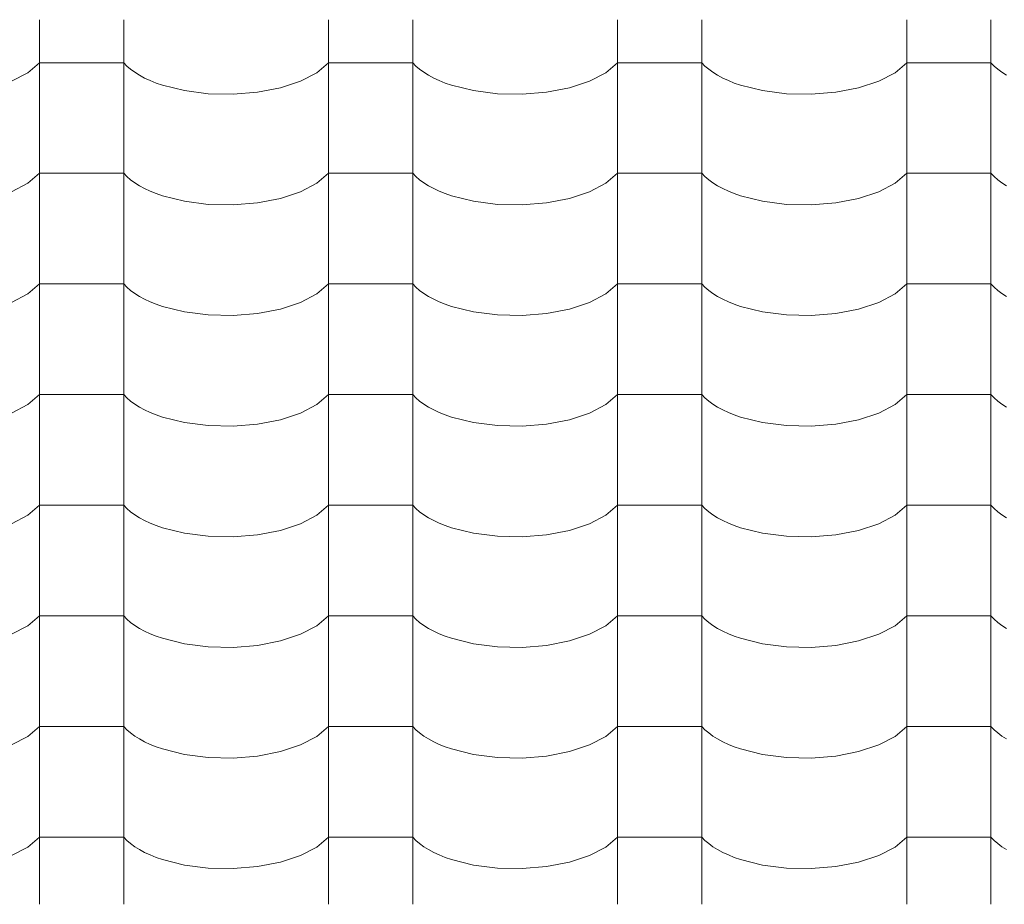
# Model space of a CAD drawing. Header units: millimetres. Extents: x -36478 to 31050, y -14815 to 11827.
# Tile 305 of 656: x -13773 to -13211, y 8472 to 8977. Entities that reach past the tile are written whole.
import ezdxf

# ---------------------------------------------------------------- set-up
doc = ezdxf.new("R2010")
doc.units = ezdxf.units.MM
doc.header["$MEASUREMENT"] = 0
doc.layers.add('Nové_Výplně - Povrchové', color=7, linetype='Continuous')

# ---------------------------------------------------------------- blocks, each defined once
blk = doc.blocks.new('*X13')
at = {"layer": 'Nové_Výplně - Povrchové', "color": 21, "linetype": 'Continuous', "lineweight": 20, "true_color": 0xffaaaa}
for p, q in [((-13761.72, 8976.77), (-13761.72, 8913.89)), ((-13713.69, 8976.77), (-13713.69, 8913.89)), ((-13596.72, 8976.77), (-13596.72, 8913.89)), ((-13548.69, 8976.77), (-13548.69, 8913.89)), ((-13431.72, 8976.77), (-13431.72, 8913.89)), ((-13383.69, 8976.77), (-13383.69, 8913.89)), ((-13266.72, 8976.77), (-13266.72, 8913.89)), ((-13218.69, 8976.77), (-13218.69, 8913.89)), ((-13768.39, 8946.54), (-13761.72, 8952.23)), ((-13737.71, 8952.23), (-13761.72, 8952.23)), ((-13713.69, 8952.23), (-13737.71, 8952.23)), ((-13713.69, 8952.23), (-13711.86, 8950.34)), ((-13711.86, 8950.34), (-13709.74, 8948.51)), ((-13709.74, 8948.51), (-13707.34, 8946.76)), ((-13603.39, 8946.54), (-13596.72, 8952.23)), ((-13572.71, 8952.23), (-13596.72, 8952.23)), ((-13548.69, 8952.23), (-13572.71, 8952.23)), ((-13548.69, 8952.23), (-13546.86, 8950.34)), ((-13546.86, 8950.34), (-13544.74, 8948.51)), ((-13544.74, 8948.51), (-13542.34, 8946.76)), ((-13438.39, 8946.54), (-13431.72, 8952.23)), ((-13407.71, 8952.23), (-13431.72, 8952.23)), ((-13383.69, 8952.23), (-13407.71, 8952.23)), ((-13383.69, 8952.23), (-13381.86, 8950.34)), ((-13381.86, 8950.34), (-13379.74, 8948.51)), ((-13379.74, 8948.51), (-13377.34, 8946.76)), ((-13273.39, 8946.54), (-13266.72, 8952.23)), ((-13242.71, 8952.23), (-13266.72, 8952.23)), ((-13218.69, 8952.23), (-13242.71, 8952.23)), ((-13218.69, 8952.23), (-13216.86, 8950.34)), ((-13216.86, 8950.34), (-13214.74, 8948.51)), ((-13214.74, 8948.51), (-13212.34, 8946.76)), ((-13777.7, 8941.68), (-13768.39, 8946.54)), ((-13707.34, 8946.76), (-13704.65, 8945.08)), ((-13704.65, 8945.08), (-13701.71, 8943.5)), ((-13701.71, 8943.5), (-13698.53, 8942.03)), ((-13612.7, 8941.68), (-13603.39, 8946.54)), ((-13542.34, 8946.76), (-13539.65, 8945.08)), ((-13539.65, 8945.08), (-13536.71, 8943.5)), ((-13536.71, 8943.5), (-13533.53, 8942.03)), ((-13447.7, 8941.68), (-13438.39, 8946.54)), ((-13377.34, 8946.76), (-13374.65, 8945.08)), ((-13374.65, 8945.08), (-13371.71, 8943.5)), ((-13371.71, 8943.5), (-13368.53, 8942.03)), ((-13282.7, 8941.68), (-13273.39, 8946.54)), ((-13212.34, 8946.76), (-13209.65, 8945.08)), ((-13698.53, 8942.03), (-13695.12, 8940.66)), ((-13695.12, 8940.66), (-13691.5, 8939.4)), ((-13691.5, 8939.4), (-13679.05, 8936.3)), ((-13637.24, 8935.36), (-13624.18, 8937.89)), ((-13624.18, 8937.89), (-13612.7, 8941.68)), ((-13533.53, 8942.03), (-13530.12, 8940.66)), ((-13530.12, 8940.66), (-13526.5, 8939.4)), ((-13526.5, 8939.4), (-13514.05, 8936.3)), ((-13472.24, 8935.36), (-13459.18, 8937.89)), ((-13459.18, 8937.89), (-13447.7, 8941.68)), ((-13368.53, 8942.03), (-13365.12, 8940.66)), ((-13365.12, 8940.66), (-13361.5, 8939.4)), ((-13361.5, 8939.4), (-13349.05, 8936.3)), ((-13307.24, 8935.36), (-13294.18, 8937.89)), ((-13294.18, 8937.89), (-13282.7, 8941.68)), ((-13679.05, 8936.3), (-13665.39, 8934.55)), ((-13665.39, 8934.55), (-13651.21, 8934.23)), ((-13651.21, 8934.23), (-13637.24, 8935.36)), ((-13514.05, 8936.3), (-13500.39, 8934.55)), ((-13500.39, 8934.55), (-13486.21, 8934.23)), ((-13486.21, 8934.23), (-13472.24, 8935.36)), ((-13349.05, 8936.3), (-13335.39, 8934.55)), ((-13335.39, 8934.55), (-13321.21, 8934.23)), ((-13321.21, 8934.23), (-13307.24, 8935.36)), ((-13761.72, 8913.66), (-13761.72, 8850.78)), ((-13713.69, 8913.66), (-13713.69, 8850.78)), ((-13596.72, 8913.66), (-13596.72, 8850.78)), ((-13548.69, 8913.66), (-13548.69, 8850.78)), ((-13431.72, 8913.66), (-13431.72, 8850.78)), ((-13383.69, 8913.66), (-13383.69, 8850.78)), ((-13266.72, 8913.66), (-13266.72, 8850.78)), ((-13218.69, 8913.66), (-13218.69, 8850.78)), ((-13768.39, 8883.44), (-13761.72, 8889.13)), ((-13737.71, 8889.13), (-13761.72, 8889.13)), ((-13713.69, 8889.13), (-13737.71, 8889.13)), ((-13713.69, 8889.13), (-13711.86, 8887.24)), ((-13711.86, 8887.24), (-13709.74, 8885.41)), ((-13603.39, 8883.44), (-13596.72, 8889.13)), ((-13572.71, 8889.13), (-13596.72, 8889.13)), ((-13548.69, 8889.13), (-13572.71, 8889.13)), ((-13548.69, 8889.13), (-13546.86, 8887.24)), ((-13546.86, 8887.24), (-13544.74, 8885.41)), ((-13438.39, 8883.44), (-13431.72, 8889.13)), ((-13407.71, 8889.13), (-13431.72, 8889.13)), ((-13383.69, 8889.13), (-13407.71, 8889.13)), ((-13383.69, 8889.13), (-13381.86, 8887.24)), ((-13381.86, 8887.24), (-13379.74, 8885.41)), ((-13273.39, 8883.44), (-13266.72, 8889.13)), ((-13242.71, 8889.13), (-13266.72, 8889.13)), ((-13218.69, 8889.13), (-13242.71, 8889.13)), ((-13218.69, 8889.13), (-13216.86, 8887.24)), ((-13216.86, 8887.24), (-13214.74, 8885.41)), ((-13777.7, 8878.57), (-13768.39, 8883.44)), ((-13709.74, 8885.41), (-13707.34, 8883.65)), ((-13707.34, 8883.65), (-13704.65, 8881.98)), ((-13704.65, 8881.98), (-13701.71, 8880.4)), ((-13612.7, 8878.57), (-13603.39, 8883.44)), ((-13544.74, 8885.41), (-13542.34, 8883.65)), ((-13542.34, 8883.65), (-13539.65, 8881.98)), ((-13539.65, 8881.98), (-13536.71, 8880.4)), ((-13447.7, 8878.57), (-13438.39, 8883.44)), ((-13379.74, 8885.41), (-13377.34, 8883.65)), ((-13377.34, 8883.65), (-13374.65, 8881.98)), ((-13374.65, 8881.98), (-13371.71, 8880.4)), ((-13282.7, 8878.57), (-13273.39, 8883.44)), ((-13214.74, 8885.41), (-13212.34, 8883.65)), ((-13212.34, 8883.65), (-13209.65, 8881.98)), ((-13701.71, 8880.4), (-13698.53, 8878.92)), ((-13698.53, 8878.92), (-13695.12, 8877.55)), ((-13695.12, 8877.55), (-13691.5, 8876.3)), ((-13691.5, 8876.3), (-13679.05, 8873.2)), ((-13624.18, 8874.78), (-13612.7, 8878.57)), ((-13536.71, 8880.4), (-13533.53, 8878.92)), ((-13533.53, 8878.92), (-13530.12, 8877.55)), ((-13530.12, 8877.55), (-13526.5, 8876.3)), ((-13526.5, 8876.3), (-13514.05, 8873.2)), ((-13459.18, 8874.78), (-13447.7, 8878.57)), ((-13371.71, 8880.4), (-13368.53, 8878.92)), ((-13368.53, 8878.92), (-13365.12, 8877.55)), ((-13365.12, 8877.55), (-13361.5, 8876.3)), ((-13361.5, 8876.3), (-13349.05, 8873.2)), ((-13294.18, 8874.78), (-13282.7, 8878.57)), ((-13679.05, 8873.2), (-13665.39, 8871.44)), ((-13665.39, 8871.44), (-13651.21, 8871.12)), ((-13651.21, 8871.12), (-13637.24, 8872.25)), ((-13637.24, 8872.25), (-13624.18, 8874.78)), ((-13514.05, 8873.2), (-13500.39, 8871.44)), ((-13500.39, 8871.44), (-13486.21, 8871.12)), ((-13486.21, 8871.12), (-13472.24, 8872.25)), ((-13472.24, 8872.25), (-13459.18, 8874.78)), ((-13349.05, 8873.2), (-13335.39, 8871.44)), ((-13335.39, 8871.44), (-13321.21, 8871.12)), ((-13321.21, 8871.12), (-13307.24, 8872.25)), ((-13307.24, 8872.25), (-13294.18, 8874.78)), ((-13761.72, 8850.56), (-13761.72, 8787.68)), ((-13713.69, 8850.56), (-13713.69, 8787.68)), ((-13596.72, 8850.56), (-13596.72, 8787.68)), ((-13548.69, 8850.56), (-13548.69, 8787.68)), ((-13431.72, 8850.56), (-13431.72, 8787.68)), ((-13383.69, 8850.56), (-13383.69, 8787.68)), ((-13266.72, 8850.56), (-13266.72, 8787.68)), ((-13218.69, 8850.56), (-13218.69, 8787.68)), ((-13768.39, 8820.34), (-13761.72, 8826.03)), ((-13737.71, 8826.03), (-13761.72, 8826.03)), ((-13713.69, 8826.03), (-13737.71, 8826.03)), ((-13713.69, 8826.03), (-13711.86, 8824.13)), ((-13603.39, 8820.34), (-13596.72, 8826.03)), ((-13572.71, 8826.03), (-13596.72, 8826.03)), ((-13548.69, 8826.03), (-13572.71, 8826.03)), ((-13548.69, 8826.03), (-13546.86, 8824.13)), ((-13438.39, 8820.34), (-13431.72, 8826.03)), ((-13407.71, 8826.03), (-13431.72, 8826.03)), ((-13383.69, 8826.03), (-13407.71, 8826.03)), ((-13383.69, 8826.03), (-13381.86, 8824.13)), ((-13273.39, 8820.34), (-13266.72, 8826.03)), ((-13242.71, 8826.03), (-13266.72, 8826.03)), ((-13218.69, 8826.03), (-13242.71, 8826.03)), ((-13218.69, 8826.03), (-13216.86, 8824.13)), ((-13777.7, 8815.47), (-13768.39, 8820.34)), ((-13711.86, 8824.13), (-13709.74, 8822.3)), ((-13709.74, 8822.3), (-13707.34, 8820.55)), ((-13707.34, 8820.55), (-13704.65, 8818.87)), ((-13704.65, 8818.87), (-13701.71, 8817.3)), ((-13612.7, 8815.47), (-13603.39, 8820.34)), ((-13546.86, 8824.13), (-13544.74, 8822.3)), ((-13544.74, 8822.3), (-13542.34, 8820.55)), ((-13542.34, 8820.55), (-13539.65, 8818.87)), ((-13539.65, 8818.87), (-13536.71, 8817.3)), ((-13447.7, 8815.47), (-13438.39, 8820.34)), ((-13381.86, 8824.13), (-13379.74, 8822.3)), ((-13379.74, 8822.3), (-13377.34, 8820.55)), ((-13377.34, 8820.55), (-13374.65, 8818.87)), ((-13374.65, 8818.87), (-13371.71, 8817.3)), ((-13282.7, 8815.47), (-13273.39, 8820.34)), ((-13216.86, 8824.13), (-13214.74, 8822.3)), ((-13214.74, 8822.3), (-13212.34, 8820.55)), ((-13212.34, 8820.55), (-13209.65, 8818.87)), ((-13701.71, 8817.3), (-13698.53, 8815.82)), ((-13698.53, 8815.82), (-13695.12, 8814.45)), ((-13695.12, 8814.45), (-13691.5, 8813.19)), ((-13691.5, 8813.19), (-13679.05, 8810.09)), ((-13624.18, 8811.68), (-13612.7, 8815.47)), ((-13536.71, 8817.3), (-13533.53, 8815.82)), ((-13533.53, 8815.82), (-13530.12, 8814.45)), ((-13530.12, 8814.45), (-13526.5, 8813.19)), ((-13526.5, 8813.19), (-13514.05, 8810.09)), ((-13459.18, 8811.68), (-13447.7, 8815.47)), ((-13371.71, 8817.3), (-13368.53, 8815.82)), ((-13368.53, 8815.82), (-13365.12, 8814.45)), ((-13365.12, 8814.45), (-13361.5, 8813.19)), ((-13361.5, 8813.19), (-13349.05, 8810.09)), ((-13294.18, 8811.68), (-13282.7, 8815.47)), ((-13679.05, 8810.09), (-13665.39, 8808.34)), ((-13665.39, 8808.34), (-13651.21, 8808.02)), ((-13651.21, 8808.02), (-13637.24, 8809.15)), ((-13637.24, 8809.15), (-13624.18, 8811.68)), ((-13514.05, 8810.09), (-13500.39, 8808.34)), ((-13500.39, 8808.34), (-13486.21, 8808.02)), ((-13486.21, 8808.02), (-13472.24, 8809.15)), ((-13472.24, 8809.15), (-13459.18, 8811.68)), ((-13349.05, 8810.09), (-13335.39, 8808.34)), ((-13335.39, 8808.34), (-13321.21, 8808.02)), ((-13321.21, 8808.02), (-13307.24, 8809.15)), ((-13307.24, 8809.15), (-13294.18, 8811.68)), ((-13761.72, 8787.45), (-13761.72, 8724.57)), ((-13713.69, 8787.45), (-13713.69, 8724.57)), ((-13596.72, 8787.45), (-13596.72, 8724.57)), ((-13548.69, 8787.45), (-13548.69, 8724.57)), ((-13431.72, 8787.45), (-13431.72, 8724.57)), ((-13383.69, 8787.45), (-13383.69, 8724.57)), ((-13266.72, 8787.45), (-13266.72, 8724.57)), ((-13218.69, 8787.45), (-13218.69, 8724.57)), ((-13768.39, 8757.23), (-13761.72, 8762.92)), ((-13737.71, 8762.92), (-13761.72, 8762.92)), ((-13713.69, 8762.92), (-13737.71, 8762.92)), ((-13713.69, 8762.92), (-13711.86, 8761.03)), ((-13603.39, 8757.23), (-13596.72, 8762.92)), ((-13572.71, 8762.92), (-13596.72, 8762.92)), ((-13548.69, 8762.92), (-13572.71, 8762.92)), ((-13548.69, 8762.92), (-13546.86, 8761.03)), ((-13438.39, 8757.23), (-13431.72, 8762.92)), ((-13407.71, 8762.92), (-13431.72, 8762.92)), ((-13383.69, 8762.92), (-13407.71, 8762.92)), ((-13383.69, 8762.92), (-13381.86, 8761.03)), ((-13273.39, 8757.23), (-13266.72, 8762.92)), ((-13242.71, 8762.92), (-13266.72, 8762.92)), ((-13218.69, 8762.92), (-13242.71, 8762.92)), ((-13218.69, 8762.92), (-13216.86, 8761.03)), ((-13777.7, 8752.37), (-13768.39, 8757.23)), ((-13711.86, 8761.03), (-13709.74, 8759.2)), ((-13709.74, 8759.2), (-13707.34, 8757.44)), ((-13707.34, 8757.44), (-13704.65, 8755.77)), ((-13612.7, 8752.37), (-13603.39, 8757.23)), ((-13546.86, 8761.03), (-13544.74, 8759.2)), ((-13544.74, 8759.2), (-13542.34, 8757.44)), ((-13542.34, 8757.44), (-13539.65, 8755.77)), ((-13447.7, 8752.37), (-13438.39, 8757.23)), ((-13381.86, 8761.03), (-13379.74, 8759.2)), ((-13379.74, 8759.2), (-13377.34, 8757.44)), ((-13377.34, 8757.44), (-13374.65, 8755.77)), ((-13282.7, 8752.37), (-13273.39, 8757.23)), ((-13216.86, 8761.03), (-13214.74, 8759.2)), ((-13214.74, 8759.2), (-13212.34, 8757.44)), ((-13212.34, 8757.44), (-13209.65, 8755.77)), ((-13704.65, 8755.77), (-13701.71, 8754.19)), ((-13701.71, 8754.19), (-13698.53, 8752.71)), ((-13698.53, 8752.71), (-13695.12, 8751.34)), ((-13695.12, 8751.34), (-13691.5, 8750.09)), ((-13624.18, 8748.57), (-13612.7, 8752.37)), ((-13539.65, 8755.77), (-13536.71, 8754.19)), ((-13536.71, 8754.19), (-13533.53, 8752.71)), ((-13533.53, 8752.71), (-13530.12, 8751.34)), ((-13530.12, 8751.34), (-13526.5, 8750.09)), ((-13459.18, 8748.57), (-13447.7, 8752.37)), ((-13374.65, 8755.77), (-13371.71, 8754.19)), ((-13371.71, 8754.19), (-13368.53, 8752.71)), ((-13368.53, 8752.71), (-13365.12, 8751.34)), ((-13365.12, 8751.34), (-13361.5, 8750.09)), ((-13294.18, 8748.57), (-13282.7, 8752.37)), ((-13691.5, 8750.09), (-13679.05, 8746.99)), ((-13679.05, 8746.99), (-13665.39, 8745.23)), ((-13651.21, 8744.91), (-13637.24, 8746.04)), ((-13637.24, 8746.04), (-13624.18, 8748.57)), ((-13526.5, 8750.09), (-13514.05, 8746.99)), ((-13514.05, 8746.99), (-13500.39, 8745.23)), ((-13486.21, 8744.91), (-13472.24, 8746.04)), ((-13472.24, 8746.04), (-13459.18, 8748.57)), ((-13361.5, 8750.09), (-13349.05, 8746.99)), ((-13349.05, 8746.99), (-13335.39, 8745.23)), ((-13321.21, 8744.91), (-13307.24, 8746.04)), ((-13307.24, 8746.04), (-13294.18, 8748.57)), ((-13665.39, 8745.23), (-13651.21, 8744.91)), ((-13500.39, 8745.23), (-13486.21, 8744.91)), ((-13335.39, 8745.23), (-13321.21, 8744.91)), ((-13761.72, 8724.35), (-13761.72, 8661.47)), ((-13713.69, 8724.35), (-13713.69, 8661.47)), ((-13596.72, 8724.35), (-13596.72, 8661.47)), ((-13548.69, 8724.35), (-13548.69, 8661.47)), ((-13431.72, 8724.35), (-13431.72, 8661.47)), ((-13383.69, 8724.35), (-13383.69, 8661.47)), ((-13266.72, 8724.35), (-13266.72, 8661.47)), ((-13218.69, 8724.35), (-13218.69, 8661.47)), ((-13768.39, 8694.13), (-13761.72, 8699.82)), ((-13737.71, 8699.82), (-13761.72, 8699.82)), ((-13713.69, 8699.82), (-13737.71, 8699.82)), ((-13713.69, 8699.82), (-13711.86, 8697.92)), ((-13711.86, 8697.92), (-13709.74, 8696.09)), ((-13709.74, 8696.09), (-13707.34, 8694.34)), ((-13603.39, 8694.13), (-13596.72, 8699.82)), ((-13572.71, 8699.82), (-13596.72, 8699.82)), ((-13548.69, 8699.82), (-13572.71, 8699.82)), ((-13548.69, 8699.82), (-13546.86, 8697.92)), ((-13546.86, 8697.92), (-13544.74, 8696.09)), ((-13544.74, 8696.09), (-13542.34, 8694.34)), ((-13438.39, 8694.13), (-13431.72, 8699.82)), ((-13407.71, 8699.82), (-13431.72, 8699.82)), ((-13383.69, 8699.82), (-13407.71, 8699.82)), ((-13383.69, 8699.82), (-13381.86, 8697.92)), ((-13381.86, 8697.92), (-13379.74, 8696.09)), ((-13379.74, 8696.09), (-13377.34, 8694.34)), ((-13273.39, 8694.13), (-13266.72, 8699.82)), ((-13242.71, 8699.82), (-13266.72, 8699.82)), ((-13218.69, 8699.82), (-13242.71, 8699.82)), ((-13218.69, 8699.82), (-13216.86, 8697.92)), ((-13216.86, 8697.92), (-13214.74, 8696.09)), ((-13214.74, 8696.09), (-13212.34, 8694.34)), ((-13777.7, 8689.26), (-13768.39, 8694.13)), ((-13707.34, 8694.34), (-13704.65, 8692.66)), ((-13704.65, 8692.66), (-13701.71, 8691.09)), ((-13701.71, 8691.09), (-13698.53, 8689.61)), ((-13698.53, 8689.61), (-13695.12, 8688.24)), ((-13612.7, 8689.26), (-13603.39, 8694.13)), ((-13542.34, 8694.34), (-13539.65, 8692.66)), ((-13539.65, 8692.66), (-13536.71, 8691.09)), ((-13536.71, 8691.09), (-13533.53, 8689.61)), ((-13533.53, 8689.61), (-13530.12, 8688.24)), ((-13447.7, 8689.26), (-13438.39, 8694.13)), ((-13377.34, 8694.34), (-13374.65, 8692.66)), ((-13374.65, 8692.66), (-13371.71, 8691.09)), ((-13371.71, 8691.09), (-13368.53, 8689.61)), ((-13368.53, 8689.61), (-13365.12, 8688.24)), ((-13282.7, 8689.26), (-13273.39, 8694.13)), ((-13212.34, 8694.34), (-13209.65, 8692.66)), ((-13695.12, 8688.24), (-13691.5, 8686.98)), ((-13691.5, 8686.98), (-13679.05, 8683.88)), ((-13679.05, 8683.88), (-13665.39, 8682.13)), ((-13637.24, 8682.94), (-13624.18, 8685.47)), ((-13624.18, 8685.47), (-13612.7, 8689.26)), ((-13530.12, 8688.24), (-13526.5, 8686.98)), ((-13526.5, 8686.98), (-13514.05, 8683.88)), ((-13514.05, 8683.88), (-13500.39, 8682.13)), ((-13472.24, 8682.94), (-13459.18, 8685.47)), ((-13459.18, 8685.47), (-13447.7, 8689.26)), ((-13365.12, 8688.24), (-13361.5, 8686.98)), ((-13361.5, 8686.98), (-13349.05, 8683.88)), ((-13349.05, 8683.88), (-13335.39, 8682.13)), ((-13307.24, 8682.94), (-13294.18, 8685.47)), ((-13294.18, 8685.47), (-13282.7, 8689.26)), ((-13665.39, 8682.13), (-13651.21, 8681.81)), ((-13651.21, 8681.81), (-13637.24, 8682.94)), ((-13500.39, 8682.13), (-13486.21, 8681.81)), ((-13486.21, 8681.81), (-13472.24, 8682.94)), ((-13335.39, 8682.13), (-13321.21, 8681.81)), ((-13321.21, 8681.81), (-13307.24, 8682.94)), ((-13761.72, 8661.24), (-13761.72, 8598.36)), ((-13713.69, 8661.24), (-13713.69, 8598.36)), ((-13596.72, 8661.24), (-13596.72, 8598.36)), ((-13548.69, 8661.24), (-13548.69, 8598.36)), ((-13431.72, 8661.24), (-13431.72, 8598.36)), ((-13383.69, 8661.24), (-13383.69, 8598.36)), ((-13266.72, 8661.24), (-13266.72, 8598.36)), ((-13218.69, 8661.24), (-13218.69, 8598.36)), ((-13768.39, 8631.02), (-13761.72, 8636.71)), ((-13737.71, 8636.71), (-13761.72, 8636.71)), ((-13713.69, 8636.71), (-13737.71, 8636.71)), ((-13713.69, 8636.71), (-13711.86, 8634.82)), ((-13711.86, 8634.82), (-13709.74, 8632.99)), ((-13603.39, 8631.02), (-13596.72, 8636.71)), ((-13572.71, 8636.71), (-13596.72, 8636.71)), ((-13548.69, 8636.71), (-13572.71, 8636.71)), ((-13548.69, 8636.71), (-13546.86, 8634.82)), ((-13546.86, 8634.82), (-13544.74, 8632.99)), ((-13438.39, 8631.02), (-13431.72, 8636.71)), ((-13407.71, 8636.71), (-13431.72, 8636.71)), ((-13383.69, 8636.71), (-13407.71, 8636.71)), ((-13383.69, 8636.71), (-13381.86, 8634.82)), ((-13381.86, 8634.82), (-13379.74, 8632.99)), ((-13273.39, 8631.02), (-13266.72, 8636.71)), ((-13242.71, 8636.71), (-13266.72, 8636.71)), ((-13218.69, 8636.71), (-13242.71, 8636.71)), ((-13218.69, 8636.71), (-13216.86, 8634.82)), ((-13216.86, 8634.82), (-13214.74, 8632.99)), ((-13777.7, 8626.16), (-13768.39, 8631.02)), ((-13709.74, 8632.99), (-13707.34, 8631.23)), ((-13707.34, 8631.23), (-13704.65, 8629.56)), ((-13704.65, 8629.56), (-13701.71, 8627.98)), ((-13701.71, 8627.98), (-13698.53, 8626.5)), ((-13612.7, 8626.16), (-13603.39, 8631.02)), ((-13544.74, 8632.99), (-13542.34, 8631.23)), ((-13542.34, 8631.23), (-13539.65, 8629.56)), ((-13539.65, 8629.56), (-13536.71, 8627.98)), ((-13536.71, 8627.98), (-13533.53, 8626.5)), ((-13447.7, 8626.16), (-13438.39, 8631.02)), ((-13379.74, 8632.99), (-13377.34, 8631.23)), ((-13377.34, 8631.23), (-13374.65, 8629.56)), ((-13374.65, 8629.56), (-13371.71, 8627.98)), ((-13371.71, 8627.98), (-13368.53, 8626.5)), ((-13282.7, 8626.16), (-13273.39, 8631.02)), ((-13214.74, 8632.99), (-13212.34, 8631.23)), ((-13212.34, 8631.23), (-13209.65, 8629.56)), ((-13698.53, 8626.5), (-13695.12, 8625.13)), ((-13695.12, 8625.13), (-13691.5, 8623.88)), ((-13691.5, 8623.88), (-13679.05, 8620.78)), ((-13637.24, 8619.84), (-13624.18, 8622.36)), ((-13624.18, 8622.36), (-13612.7, 8626.16)), ((-13533.53, 8626.5), (-13530.12, 8625.13)), ((-13530.12, 8625.13), (-13526.5, 8623.88)), ((-13526.5, 8623.88), (-13514.05, 8620.78)), ((-13472.24, 8619.84), (-13459.18, 8622.36)), ((-13459.18, 8622.36), (-13447.7, 8626.16)), ((-13368.53, 8626.5), (-13365.12, 8625.13)), ((-13365.12, 8625.13), (-13361.5, 8623.88)), ((-13361.5, 8623.88), (-13349.05, 8620.78)), ((-13307.24, 8619.84), (-13294.18, 8622.36)), ((-13294.18, 8622.36), (-13282.7, 8626.16)), ((-13679.05, 8620.78), (-13665.39, 8619.02)), ((-13665.39, 8619.02), (-13651.21, 8618.7)), ((-13651.21, 8618.7), (-13637.24, 8619.84)), ((-13514.05, 8620.78), (-13500.39, 8619.02)), ((-13500.39, 8619.02), (-13486.21, 8618.7)), ((-13486.21, 8618.7), (-13472.24, 8619.84)), ((-13349.05, 8620.78), (-13335.39, 8619.02)), ((-13335.39, 8619.02), (-13321.21, 8618.7)), ((-13321.21, 8618.7), (-13307.24, 8619.84)), ((-13761.72, 8598.14), (-13761.72, 8535.26)), ((-13713.69, 8598.14), (-13713.69, 8535.26)), ((-13596.72, 8598.14), (-13596.72, 8535.26)), ((-13548.69, 8598.14), (-13548.69, 8535.26)), ((-13431.72, 8598.14), (-13431.72, 8535.26)), ((-13383.69, 8598.14), (-13383.69, 8535.26)), ((-13266.72, 8598.14), (-13266.72, 8535.26)), ((-13218.69, 8598.14), (-13218.69, 8535.26)), ((-13768.39, 8567.92), (-13761.72, 8573.61)), ((-13737.71, 8573.61), (-13761.72, 8573.61)), ((-13713.69, 8573.61), (-13737.71, 8573.61)), ((-13713.69, 8573.61), (-13711.86, 8571.71)), ((-13711.86, 8571.71), (-13709.74, 8569.88)), ((-13603.39, 8567.92), (-13596.72, 8573.61)), ((-13572.71, 8573.61), (-13596.72, 8573.61)), ((-13548.69, 8573.61), (-13572.71, 8573.61)), ((-13548.69, 8573.61), (-13546.86, 8571.71)), ((-13546.86, 8571.71), (-13544.74, 8569.88)), ((-13438.39, 8567.92), (-13431.72, 8573.61)), ((-13407.71, 8573.61), (-13431.72, 8573.61)), ((-13383.69, 8573.61), (-13407.71, 8573.61)), ((-13383.69, 8573.61), (-13381.86, 8571.71)), ((-13381.86, 8571.71), (-13379.74, 8569.88)), ((-13273.39, 8567.92), (-13266.72, 8573.61)), ((-13242.71, 8573.61), (-13266.72, 8573.61)), ((-13218.69, 8573.61), (-13242.71, 8573.61)), ((-13218.69, 8573.61), (-13216.86, 8571.71)), ((-13216.86, 8571.71), (-13214.74, 8569.88)), ((-13777.7, 8563.05), (-13768.39, 8567.92)), ((-13709.74, 8569.88), (-13707.34, 8568.13)), ((-13707.34, 8568.13), (-13704.65, 8566.46)), ((-13704.65, 8566.46), (-13701.71, 8564.88)), ((-13612.7, 8563.05), (-13603.39, 8567.92)), ((-13544.74, 8569.88), (-13542.34, 8568.13)), ((-13542.34, 8568.13), (-13539.65, 8566.46)), ((-13539.65, 8566.46), (-13536.71, 8564.88)), ((-13447.7, 8563.05), (-13438.39, 8567.92)), ((-13379.74, 8569.88), (-13377.34, 8568.13)), ((-13377.34, 8568.13), (-13374.65, 8566.46)), ((-13374.65, 8566.46), (-13371.71, 8564.88)), ((-13282.7, 8563.05), (-13273.39, 8567.92)), ((-13214.74, 8569.88), (-13212.34, 8568.13)), ((-13212.34, 8568.13), (-13209.65, 8566.46)), ((-13701.71, 8564.88), (-13698.53, 8563.4)), ((-13698.53, 8563.4), (-13695.12, 8562.03)), ((-13695.12, 8562.03), (-13691.5, 8560.77)), ((-13691.5, 8560.77), (-13679.05, 8557.67)), ((-13624.18, 8559.26), (-13612.7, 8563.05)), ((-13536.71, 8564.88), (-13533.53, 8563.4)), ((-13533.53, 8563.4), (-13530.12, 8562.03)), ((-13530.12, 8562.03), (-13526.5, 8560.77)), ((-13526.5, 8560.77), (-13514.05, 8557.67)), ((-13459.18, 8559.26), (-13447.7, 8563.05)), ((-13371.71, 8564.88), (-13368.53, 8563.4)), ((-13368.53, 8563.4), (-13365.12, 8562.03)), ((-13365.12, 8562.03), (-13361.5, 8560.77)), ((-13361.5, 8560.77), (-13349.05, 8557.67)), ((-13294.18, 8559.26), (-13282.7, 8563.05)), ((-13679.05, 8557.67), (-13665.39, 8555.92)), ((-13665.39, 8555.92), (-13651.21, 8555.6)), ((-13651.21, 8555.6), (-13637.24, 8556.73)), ((-13637.24, 8556.73), (-13624.18, 8559.26)), ((-13514.05, 8557.67), (-13500.39, 8555.92)), ((-13500.39, 8555.92), (-13486.21, 8555.6)), ((-13486.21, 8555.6), (-13472.24, 8556.73)), ((-13472.24, 8556.73), (-13459.18, 8559.26)), ((-13349.05, 8557.67), (-13335.39, 8555.92)), ((-13335.39, 8555.92), (-13321.21, 8555.6)), ((-13321.21, 8555.6), (-13307.24, 8556.73)), ((-13307.24, 8556.73), (-13294.18, 8559.26)), ((-13761.72, 8535.03), (-13761.72, 8472.16)), ((-13713.69, 8535.03), (-13713.69, 8472.16)), ((-13596.72, 8535.03), (-13596.72, 8472.16)), ((-13548.69, 8535.03), (-13548.69, 8472.16)), ((-13431.72, 8535.03), (-13431.72, 8472.16)), ((-13383.69, 8535.03), (-13383.69, 8472.16)), ((-13266.72, 8535.03), (-13266.72, 8472.16)), ((-13218.69, 8535.03), (-13218.69, 8472.16)), ((-13768.39, 8504.81), (-13761.72, 8510.5)), ((-13737.71, 8510.5), (-13761.72, 8510.5)), ((-13713.69, 8510.5), (-13737.71, 8510.5)), ((-13713.69, 8510.5), (-13711.86, 8508.61)), ((-13603.39, 8504.81), (-13596.72, 8510.5)), ((-13572.71, 8510.5), (-13596.72, 8510.5)), ((-13548.69, 8510.5), (-13572.71, 8510.5)), ((-13548.69, 8510.5), (-13546.86, 8508.61)), ((-13438.39, 8504.81), (-13431.72, 8510.5)), ((-13407.71, 8510.5), (-13431.72, 8510.5)), ((-13383.69, 8510.5), (-13407.71, 8510.5)), ((-13383.69, 8510.5), (-13381.86, 8508.61)), ((-13273.39, 8504.81), (-13266.72, 8510.5)), ((-13242.71, 8510.5), (-13266.72, 8510.5)), ((-13218.69, 8510.5), (-13242.71, 8510.5)), ((-13218.69, 8510.5), (-13216.86, 8508.61)), ((-13777.7, 8499.95), (-13768.39, 8504.81)), ((-13711.86, 8508.61), (-13709.74, 8506.78)), ((-13709.74, 8506.78), (-13707.34, 8505.02)), ((-13707.34, 8505.02), (-13704.65, 8503.35)), ((-13612.7, 8499.95), (-13603.39, 8504.81)), ((-13546.86, 8508.61), (-13544.74, 8506.78)), ((-13544.74, 8506.78), (-13542.34, 8505.02)), ((-13542.34, 8505.02), (-13539.65, 8503.35)), ((-13447.7, 8499.95), (-13438.39, 8504.81)), ((-13381.86, 8508.61), (-13379.74, 8506.78)), ((-13379.74, 8506.78), (-13377.34, 8505.02)), ((-13377.34, 8505.02), (-13374.65, 8503.35)), ((-13282.7, 8499.95), (-13273.39, 8504.81)), ((-13216.86, 8508.61), (-13214.74, 8506.78)), ((-13214.74, 8506.78), (-13212.34, 8505.02)), ((-13212.34, 8505.02), (-13209.65, 8503.35)), ((-13704.65, 8503.35), (-13701.71, 8501.77)), ((-13701.71, 8501.77), (-13698.53, 8500.29)), ((-13698.53, 8500.29), (-13695.12, 8498.92)), ((-13695.12, 8498.92), (-13691.5, 8497.67)), ((-13624.18, 8496.15), (-13612.7, 8499.95)), ((-13539.65, 8503.35), (-13536.71, 8501.77)), ((-13536.71, 8501.77), (-13533.53, 8500.29)), ((-13533.53, 8500.29), (-13530.12, 8498.92)), ((-13530.12, 8498.92), (-13526.5, 8497.67)), ((-13459.18, 8496.15), (-13447.7, 8499.95)), ((-13374.65, 8503.35), (-13371.71, 8501.77)), ((-13371.71, 8501.77), (-13368.53, 8500.29)), ((-13368.53, 8500.29), (-13365.12, 8498.92)), ((-13365.12, 8498.92), (-13361.5, 8497.67)), ((-13294.18, 8496.15), (-13282.7, 8499.95)), ((-13691.5, 8497.67), (-13679.05, 8494.57)), ((-13679.05, 8494.57), (-13665.39, 8492.81)), ((-13665.39, 8492.81), (-13651.21, 8492.49)), ((-13651.21, 8492.49), (-13637.24, 8493.63)), ((-13637.24, 8493.63), (-13624.18, 8496.15)), ((-13526.5, 8497.67), (-13514.05, 8494.57)), ((-13514.05, 8494.57), (-13500.39, 8492.81)), ((-13500.39, 8492.81), (-13486.21, 8492.49)), ((-13486.21, 8492.49), (-13472.24, 8493.63)), ((-13472.24, 8493.63), (-13459.18, 8496.15)), ((-13361.5, 8497.67), (-13349.05, 8494.57)), ((-13349.05, 8494.57), (-13335.39, 8492.81)), ((-13335.39, 8492.81), (-13321.21, 8492.49)), ((-13321.21, 8492.49), (-13307.24, 8493.63)), ((-13307.24, 8493.63), (-13294.18, 8496.15))]:
    blk.add_line(p, q, dxfattribs=at)
blk = doc.blocks.new('výplň_6_1', base_point=(0, 0))
at = {"layer": 'Nové_Výplně - Povrchové', "color": 21, "linetype": 'Continuous', "lineweight": 20, "true_color": 0xffaaaa}
blk.add_blockref('*X13', (0, 0), dxfattribs=at)

msp = doc.modelspace()

# ---------------------------------------------------------------- block references
at = {"layer": 'Nové_Výplně - Povrchové', "color": 21, "linetype": 'Continuous', "lineweight": 20, "true_color": 0xffaaaa}
msp.add_blockref('výplň_6_1', (0, 0), dxfattribs=at)

doc.saveas('drawing.dxf')
